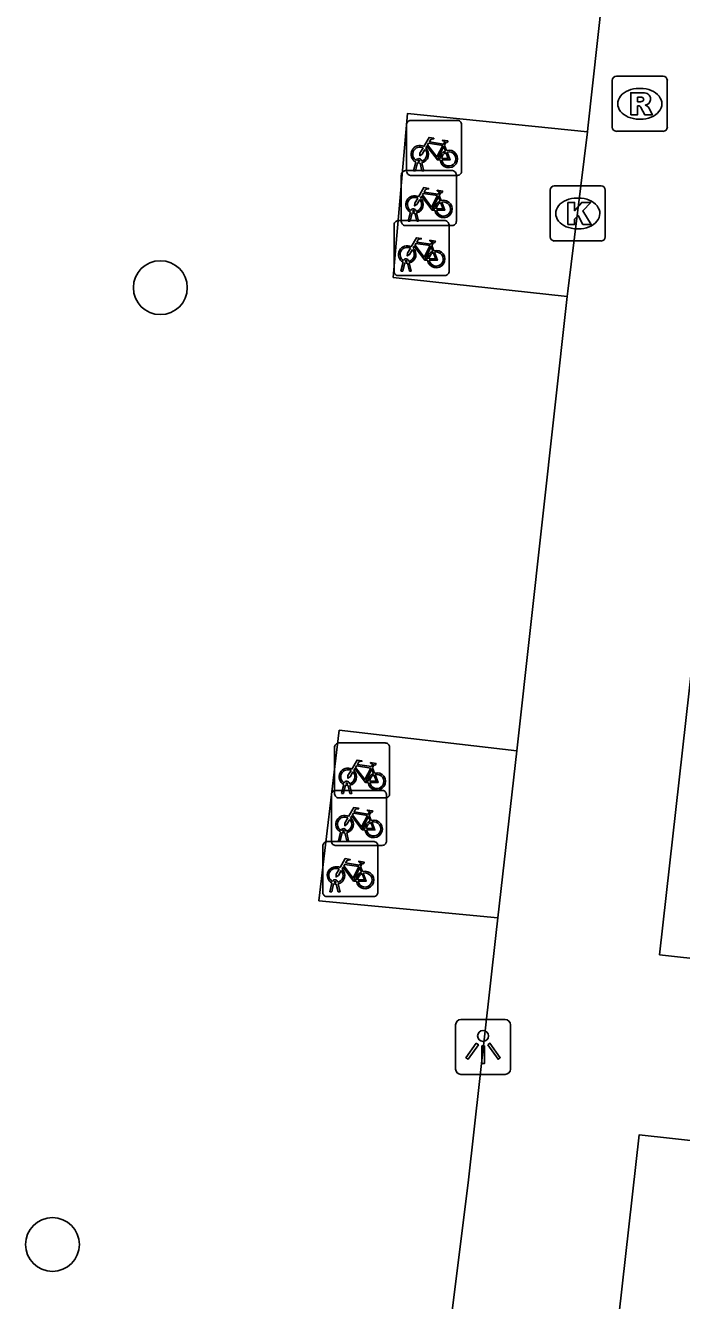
# Model space of a CAD drawing. Extents: x 161928 to 163055, y 386475 to 387428.
# Drawn here: x 162296.62 to 162308.54, y 386681.68 to 386704.85 of the extents above; entities that cross this region are included whole.
import ezdxf

# ---------------------------------------------------------------- set-up
doc = ezdxf.new("R2010")
doc.units = 0
for name, color, linetype in [('IMGEO_Boom', 7, 'Continuous'), ('IMGEO_Fietsenrek', 7, 'Continuous'), ('IMGEO_Kolk', 7, 'Continuous'), ('IMGEO_Lichtpunt', 7, 'Continuous'), ('IMGEO_Rioolput', 7, 'Continuous'), ('IMGEO_Voetpad_open', 7, 'Continuous')]:
    doc.layers.add(name, color=color, linetype=linetype)

msp = doc.modelspace()

# ---------------------------------------------------------------- linework, layer by layer
at = {"layer": 'IMGEO_Boom'}
for centre in [(162299.073, 386700.089), (162297.112, 386682.701)]:
    msp.add_circle(centre, 0.489, dxfattribs=at)
at = {"layer": 'IMGEO_Fietsenrek'}
for p, q in [((162303.547, 386702.203), (162303.547, 386703.044)), ((162303.547, 386703.044), (162303.547, 386702.203)), ((162303.622, 386703.128), (162304.463, 386703.128)), ((162304.463, 386703.128), (162303.622, 386703.128)), ((162304.547, 386703.053), (162304.547, 386702.212)), ((162304.547, 386702.212), (162304.547, 386703.053)), ((162304.234, 386702.677), (162304.27, 386702.582)), ((162303.674, 386702.212), (162303.713, 386702.372)), ((162303.743, 386702.36), (162303.708, 386702.212)), ((162303.785, 386702.384), (162303.784, 386702.388)), ((162303.826, 386702.212), (162303.792, 386702.354)), ((162303.816, 386702.395), (162303.817, 386702.388)), ((162303.824, 386702.358), (162303.859, 386702.212)), ((162303.451, 386701.291), (162303.451, 386702.132)), ((162303.451, 386702.132), (162303.451, 386701.291)), ((162303.526, 386702.216), (162304.367, 386702.216)), ((162304.367, 386702.216), (162303.526, 386702.216)), ((162304.472, 386702.128), (162303.631, 386702.128)), ((162303.631, 386702.128), (162304.472, 386702.128)), ((162303.708, 386702.212), (162303.674, 386702.212)), ((162303.859, 386702.212), (162303.826, 386702.212)), ((162304.451, 386702.141), (162304.451, 386701.3)), ((162304.451, 386701.3), (162304.451, 386702.141)), ((162304.138, 386701.765), (162304.174, 386701.67)), ((162303.578, 386701.3), (162303.617, 386701.46)), ((162303.647, 386701.448), (162303.612, 386701.3)), ((162303.689, 386701.472), (162303.688, 386701.476)), ((162303.73, 386701.3), (162303.696, 386701.442)), ((162303.72, 386701.483), (162303.721, 386701.476)), ((162303.728, 386701.446), (162303.763, 386701.3)), ((162303.318, 386700.382), (162303.318, 386701.223)), ((162303.318, 386701.223), (162303.318, 386700.382)), ((162303.393, 386701.307), (162304.234, 386701.307)), ((162304.234, 386701.307), (162303.393, 386701.307)), ((162304.376, 386701.216), (162303.535, 386701.216)), ((162303.535, 386701.216), (162304.376, 386701.216)), ((162303.612, 386701.3), (162303.578, 386701.3)), ((162303.763, 386701.3), (162303.73, 386701.3)), ((162304.318, 386701.232), (162304.318, 386700.391)), ((162304.318, 386700.391), (162304.318, 386701.232)), ((162304.005, 386700.856), (162304.041, 386700.761)), ((162303.445, 386700.391), (162303.484, 386700.551)), ((162303.514, 386700.539), (162303.479, 386700.391)), ((162303.556, 386700.563), (162303.555, 386700.567)), ((162303.597, 386700.391), (162303.563, 386700.533)), ((162303.587, 386700.574), (162303.588, 386700.567)), ((162303.595, 386700.537), (162303.63, 386700.391)), ((162304.243, 386700.307), (162303.402, 386700.307)), ((162303.402, 386700.307), (162304.243, 386700.307)), ((162303.479, 386700.391), (162303.445, 386700.391)), ((162303.63, 386700.391), (162303.597, 386700.391)), ((162302.239, 386690.89), (162302.239, 386691.731)), ((162302.239, 386691.731), (162302.239, 386690.89)), ((162302.314, 386691.815), (162303.155, 386691.815)), ((162303.155, 386691.815), (162302.314, 386691.815)), ((162303.239, 386691.74), (162303.239, 386690.899)), ((162303.239, 386690.899), (162303.239, 386691.74)), ((162302.926, 386691.364), (162302.962, 386691.269)), ((162302.366, 386690.899), (162302.405, 386691.059)), ((162302.435, 386691.047), (162302.4, 386690.899)), ((162302.477, 386691.071), (162302.476, 386691.075)), ((162302.518, 386690.899), (162302.484, 386691.041)), ((162302.508, 386691.082), (162302.509, 386691.075)), ((162302.516, 386691.045), (162302.551, 386690.899)), ((162302.181, 386690.028), (162302.181, 386690.869)), ((162302.181, 386690.869), (162302.181, 386690.028)), ((162302.256, 386690.953), (162303.097, 386690.953)), ((162303.097, 386690.953), (162302.256, 386690.953)), ((162303.164, 386690.815), (162302.323, 386690.815)), ((162302.323, 386690.815), (162303.164, 386690.815)), ((162302.4, 386690.899), (162302.366, 386690.899)), ((162302.551, 386690.899), (162302.518, 386690.899)), ((162303.181, 386690.878), (162303.181, 386690.037)), ((162303.181, 386690.037), (162303.181, 386690.878)), ((162302.868, 386690.502), (162302.904, 386690.407)), ((162302.308, 386690.037), (162302.347, 386690.197)), ((162302.377, 386690.185), (162302.342, 386690.037)), ((162302.419, 386690.209), (162302.418, 386690.213)), ((162302.46, 386690.037), (162302.426, 386690.179)), ((162302.45, 386690.22), (162302.451, 386690.213)), ((162302.458, 386690.183), (162302.493, 386690.037)), ((162302.025, 386689.098), (162302.025, 386689.939)), ((162302.025, 386689.939), (162302.025, 386689.098)), ((162302.1, 386690.023), (162302.941, 386690.023)), ((162302.941, 386690.023), (162302.1, 386690.023)), ((162303.106, 386689.953), (162302.265, 386689.953)), ((162302.265, 386689.953), (162303.106, 386689.953)), ((162302.342, 386690.037), (162302.308, 386690.037)), ((162302.493, 386690.037), (162302.46, 386690.037)), ((162303.025, 386689.948), (162303.025, 386689.107)), ((162303.025, 386689.107), (162303.025, 386689.948)), ((162302.712, 386689.572), (162302.748, 386689.477)), ((162302.152, 386689.107), (162302.191, 386689.267)), ((162302.221, 386689.255), (162302.186, 386689.107)), ((162302.263, 386689.279), (162302.262, 386689.283)), ((162302.304, 386689.107), (162302.27, 386689.249)), ((162302.294, 386689.29), (162302.295, 386689.283)), ((162302.302, 386689.253), (162302.337, 386689.107)), ((162302.95, 386689.023), (162302.109, 386689.023)), ((162302.109, 386689.023), (162302.95, 386689.023)), ((162302.186, 386689.107), (162302.152, 386689.107)), ((162302.337, 386689.107), (162302.304, 386689.107))]:
    msp.add_line(p, q, dxfattribs=at)
for points in [[(162303.86, 386702.654), (162303.955, 386702.818), (162304.041, 386702.804), (162304.043, 386702.795), (162303.987, 386702.784), (162303.96, 386702.739), (162304.216, 386702.698)], [(162303.881, 386702.602), (162303.829, 386702.512), (162303.789, 386702.487), (162303.79, 386702.534), (162303.845, 386702.628)], [(162304.156, 386702.41), (162304.106, 386702.41), (162303.915, 386702.661), (162303.896, 386702.629)], [(162304.203, 386702.673), (162303.946, 386702.714), (162303.929, 386702.685), (162304.096, 386702.465), (162304.203, 386702.673)], [(162304.251, 386702.575), (162304.221, 386702.652), (162304.112, 386702.434), (162304.155, 386702.434)], [(162304.216, 386702.698), (162304.241, 386702.747), (162304.235, 386702.751), (162304.212, 386702.755), (162304.2, 386702.762), (162304.199, 386702.765), (162304.201, 386702.77), (162304.296, 386702.755), (162304.298, 386702.745), (162304.288, 386702.732), (162304.276, 386702.726), (162304.262, 386702.732), (162304.234, 386702.677)], [(162304.185, 386702.434), (162304.305, 386702.433), (162304.261, 386702.547)], [(162304.281, 386702.554), (162304.336, 386702.409), (162304.186, 386702.409)], [(162303.764, 386701.742), (162303.859, 386701.906), (162303.945, 386701.892), (162303.947, 386701.883), (162303.891, 386701.872), (162303.864, 386701.827), (162304.12, 386701.786)], [(162303.785, 386701.69), (162303.733, 386701.6), (162303.693, 386701.575), (162303.694, 386701.622), (162303.749, 386701.716)], [(162304.06, 386701.498), (162304.01, 386701.498), (162303.819, 386701.749), (162303.8, 386701.717)], [(162304.107, 386701.761), (162303.85, 386701.802), (162303.833, 386701.773), (162304, 386701.553), (162304.107, 386701.761)], [(162304.155, 386701.663), (162304.125, 386701.74), (162304.016, 386701.522), (162304.059, 386701.522)], [(162304.12, 386701.786), (162304.145, 386701.835), (162304.139, 386701.839), (162304.116, 386701.843), (162304.104, 386701.85), (162304.103, 386701.853), (162304.105, 386701.858), (162304.2, 386701.843), (162304.202, 386701.833), (162304.192, 386701.82), (162304.18, 386701.814), (162304.166, 386701.82), (162304.138, 386701.765)], [(162304.089, 386701.522), (162304.209, 386701.521), (162304.165, 386701.635)], [(162304.185, 386701.642), (162304.24, 386701.497), (162304.09, 386701.497)], [(162303.631, 386700.833), (162303.726, 386700.997), (162303.812, 386700.983), (162303.814, 386700.974), (162303.758, 386700.963), (162303.731, 386700.918), (162303.987, 386700.877)], [(162303.652, 386700.781), (162303.6, 386700.691), (162303.56, 386700.666), (162303.561, 386700.713), (162303.616, 386700.807)], [(162303.927, 386700.589), (162303.877, 386700.589), (162303.686, 386700.84), (162303.667, 386700.808)], [(162303.974, 386700.852), (162303.717, 386700.893), (162303.7, 386700.864), (162303.867, 386700.644), (162303.974, 386700.852)], [(162304.022, 386700.754), (162303.992, 386700.831), (162303.883, 386700.613), (162303.926, 386700.613)], [(162303.956, 386700.613), (162304.076, 386700.612), (162304.032, 386700.726)], [(162304.052, 386700.733), (162304.107, 386700.588), (162303.957, 386700.588)], [(162303.987, 386700.877), (162304.012, 386700.926), (162304.006, 386700.93), (162303.983, 386700.934), (162303.971, 386700.941), (162303.97, 386700.944), (162303.972, 386700.949), (162304.067, 386700.934), (162304.069, 386700.924), (162304.059, 386700.911), (162304.047, 386700.905), (162304.033, 386700.911), (162304.005, 386700.856)], [(162302.552, 386691.341), (162302.647, 386691.505), (162302.733, 386691.491), (162302.735, 386691.482), (162302.679, 386691.471), (162302.652, 386691.426), (162302.908, 386691.385)], [(162302.908, 386691.385), (162302.933, 386691.434), (162302.927, 386691.438), (162302.904, 386691.442), (162302.892, 386691.449), (162302.891, 386691.452), (162302.893, 386691.457), (162302.988, 386691.442), (162302.99, 386691.432), (162302.98, 386691.419), (162302.968, 386691.413), (162302.954, 386691.419), (162302.926, 386691.364)], [(162302.573, 386691.289), (162302.521, 386691.199), (162302.481, 386691.174), (162302.482, 386691.221), (162302.537, 386691.315)], [(162302.848, 386691.097), (162302.798, 386691.097), (162302.607, 386691.348), (162302.588, 386691.316)], [(162302.895, 386691.36), (162302.638, 386691.401), (162302.621, 386691.372), (162302.788, 386691.152), (162302.895, 386691.36)], [(162302.943, 386691.262), (162302.913, 386691.339), (162302.804, 386691.121), (162302.847, 386691.121)], [(162302.877, 386691.121), (162302.997, 386691.12), (162302.953, 386691.234)], [(162302.973, 386691.241), (162303.028, 386691.096), (162302.878, 386691.096)], [(162302.494, 386690.479), (162302.589, 386690.643), (162302.675, 386690.629), (162302.677, 386690.62), (162302.621, 386690.609), (162302.594, 386690.564), (162302.85, 386690.523)], [(162302.837, 386690.498), (162302.58, 386690.539), (162302.563, 386690.51), (162302.73, 386690.29), (162302.837, 386690.498)], [(162302.85, 386690.523), (162302.875, 386690.572), (162302.869, 386690.576), (162302.846, 386690.58), (162302.834, 386690.587), (162302.833, 386690.59), (162302.835, 386690.595), (162302.93, 386690.58), (162302.932, 386690.57), (162302.922, 386690.557), (162302.91, 386690.551), (162302.896, 386690.557), (162302.868, 386690.502)], [(162302.515, 386690.427), (162302.463, 386690.337), (162302.423, 386690.312), (162302.424, 386690.359), (162302.479, 386690.453)], [(162302.79, 386690.235), (162302.74, 386690.235), (162302.549, 386690.486), (162302.53, 386690.454)], [(162302.885, 386690.4), (162302.855, 386690.477), (162302.746, 386690.259), (162302.789, 386690.259)], [(162302.819, 386690.259), (162302.939, 386690.258), (162302.895, 386690.372)], [(162302.915, 386690.379), (162302.97, 386690.234), (162302.82, 386690.234)], [(162302.338, 386689.549), (162302.433, 386689.713), (162302.519, 386689.699), (162302.521, 386689.69), (162302.465, 386689.679), (162302.438, 386689.634), (162302.694, 386689.593)], [(162302.681, 386689.568), (162302.424, 386689.609), (162302.407, 386689.58), (162302.574, 386689.36), (162302.681, 386689.568)], [(162302.694, 386689.593), (162302.719, 386689.642), (162302.713, 386689.646), (162302.69, 386689.65), (162302.678, 386689.657), (162302.677, 386689.66), (162302.679, 386689.665), (162302.774, 386689.65), (162302.776, 386689.64), (162302.766, 386689.627), (162302.754, 386689.621), (162302.74, 386689.627), (162302.712, 386689.572)], [(162302.359, 386689.497), (162302.307, 386689.407), (162302.267, 386689.382), (162302.268, 386689.429), (162302.323, 386689.523)], [(162302.634, 386689.305), (162302.584, 386689.305), (162302.393, 386689.556), (162302.374, 386689.524)], [(162302.729, 386689.47), (162302.699, 386689.547), (162302.59, 386689.329), (162302.633, 386689.329)], [(162302.663, 386689.329), (162302.783, 386689.328), (162302.739, 386689.442)], [(162302.759, 386689.449), (162302.814, 386689.304), (162302.664, 386689.304)]]:
    msp.add_lwpolyline(points, dxfattribs=at)
for centre, radius, start, end in [((162303.625, 386703.05), 0.0779, 92.4484, 184.2845), ((162303.625, 386703.05), 0.0779, 92.4484, 184.2845), ((162304.469, 386703.05), 0.0779, 2.4484, 94.2845), ((162304.469, 386703.05), 0.0779, 2.4484, 94.2845), ((162303.787, 386702.513), 0.159, 62.6766, 242.1369), ((162303.787, 386702.513), 0.129, 63.3192, 238.903), ((162303.787, 386702.513), 0.129, 283.6043, 43.4302), ((162303.787, 386702.513), 0.159, 283.5766, 46.6042), ((162304.314, 386702.429), 0.159, 187.0065, 105.7708), ((162303.767, 386702.384), 0.0499, 12.8025, 158.6934), ((162303.787, 386702.513), 0.159, 253.9967, 271.7867), ((162303.767, 386702.384), 0.0174, 12.8025, 163.4502), ((162303.787, 386702.513), 0.129, 253.415, 269.0204), ((162304.314, 386702.429), 0.159, 113.3408, 178.3217), ((162304.314, 386702.429), 0.129, 113.923, 177.9556), ((162304.314, 386702.429), 0.129, 188.6715, 104.5883), ((162303.529, 386702.138), 0.0779, 92.4484, 184.2845), ((162303.529, 386702.138), 0.0779, 92.4484, 184.2845), ((162303.625, 386702.206), 0.0779, 182.4484, 274.2845), ((162303.625, 386702.206), 0.0779, 182.4484, 274.2845), ((162304.373, 386702.138), 0.0779, 2.4484, 94.2845), ((162304.373, 386702.138), 0.0779, 2.4484, 94.2845), ((162304.469, 386702.206), 0.0779, 272.4484, 4.2845), ((162304.469, 386702.206), 0.0779, 272.4484, 4.2845), ((162303.691, 386701.601), 0.159, 62.6766, 242.1369), ((162303.691, 386701.601), 0.129, 63.3192, 238.903), ((162303.691, 386701.601), 0.129, 283.6043, 43.4302), ((162303.691, 386701.601), 0.159, 283.5766, 46.6042), ((162304.218, 386701.517), 0.159, 113.3408, 178.3217), ((162304.218, 386701.517), 0.159, 187.0065, 105.7708), ((162303.671, 386701.472), 0.0499, 12.8025, 158.6934), ((162303.691, 386701.601), 0.159, 253.9967, 271.7867), ((162303.671, 386701.472), 0.0174, 12.8025, 163.4502), ((162303.691, 386701.601), 0.129, 253.415, 269.0204), ((162304.218, 386701.517), 0.129, 113.923, 177.9556), ((162304.218, 386701.517), 0.129, 188.6715, 104.5883), ((162303.396, 386701.229), 0.0779, 92.4484, 184.2845), ((162303.396, 386701.229), 0.0779, 92.4484, 184.2845), ((162303.529, 386701.294), 0.0779, 182.4484, 274.2845), ((162303.529, 386701.294), 0.0779, 182.4484, 274.2845), ((162304.24, 386701.229), 0.0779, 2.4484, 94.2845), ((162304.24, 386701.229), 0.0779, 2.4484, 94.2845), ((162304.373, 386701.294), 0.0779, 272.4484, 4.2845), ((162304.373, 386701.294), 0.0779, 272.4484, 4.2845), ((162303.558, 386700.692), 0.159, 62.6766, 242.1369), ((162303.558, 386700.692), 0.129, 63.3192, 238.903), ((162303.558, 386700.692), 0.129, 283.6043, 43.4302), ((162303.558, 386700.692), 0.159, 283.5766, 46.6042), ((162304.085, 386700.608), 0.159, 113.3408, 178.3217), ((162304.085, 386700.608), 0.159, 187.0065, 105.7708), ((162304.085, 386700.608), 0.129, 113.923, 177.9556), ((162304.085, 386700.608), 0.129, 188.6715, 104.5883), ((162303.538, 386700.563), 0.0499, 12.8025, 158.6934), ((162303.558, 386700.692), 0.159, 253.9967, 271.7867), ((162303.538, 386700.563), 0.0174, 12.8025, 163.4502), ((162303.558, 386700.692), 0.129, 253.415, 269.0204), ((162303.396, 386700.385), 0.0779, 182.4484, 274.2845), ((162303.396, 386700.385), 0.0779, 182.4484, 274.2845), ((162304.24, 386700.385), 0.0779, 272.4484, 4.2845), ((162304.24, 386700.385), 0.0779, 272.4484, 4.2845), ((162302.317, 386691.737), 0.0779, 92.4484, 184.2845), ((162302.317, 386691.737), 0.0779, 92.4484, 184.2845), ((162303.161, 386691.737), 0.0779, 2.4484, 94.2845), ((162303.161, 386691.737), 0.0779, 2.4484, 94.2845), ((162302.479, 386691.2), 0.159, 62.6766, 242.1369), ((162302.479, 386691.2), 0.129, 63.3192, 238.903), ((162302.479, 386691.2), 0.129, 283.6043, 43.4302), ((162302.479, 386691.2), 0.159, 283.5766, 46.6042), ((162303.006, 386691.116), 0.159, 113.3408, 178.3217), ((162303.006, 386691.116), 0.159, 187.0065, 105.7708), ((162303.006, 386691.116), 0.129, 113.923, 177.9556), ((162303.006, 386691.116), 0.129, 188.6715, 104.5883), ((162302.459, 386691.071), 0.0499, 12.8025, 158.6934), ((162302.479, 386691.2), 0.159, 253.9967, 271.7867), ((162302.459, 386691.071), 0.0174, 12.8025, 163.4502), ((162302.479, 386691.2), 0.129, 253.415, 269.0204), ((162302.259, 386690.875), 0.0779, 92.4484, 184.2845), ((162302.259, 386690.875), 0.0779, 92.4484, 184.2845), ((162302.317, 386690.893), 0.0779, 182.4484, 274.2845), ((162302.317, 386690.893), 0.0779, 182.4484, 274.2845), ((162303.103, 386690.875), 0.0779, 2.4484, 94.2845), ((162303.103, 386690.875), 0.0779, 2.4484, 94.2845), ((162303.161, 386690.893), 0.0779, 272.4484, 4.2845), ((162303.161, 386690.893), 0.0779, 272.4484, 4.2845), ((162302.421, 386690.338), 0.159, 62.6766, 242.1369), ((162302.421, 386690.338), 0.129, 63.3192, 238.903), ((162302.421, 386690.338), 0.129, 283.6043, 43.4302), ((162302.421, 386690.338), 0.159, 283.5766, 46.6042), ((162302.948, 386690.254), 0.159, 113.3408, 178.3217), ((162302.948, 386690.254), 0.159, 187.0065, 105.7708), ((162302.948, 386690.254), 0.129, 113.923, 177.9556), ((162302.948, 386690.254), 0.129, 188.6715, 104.5883), ((162302.401, 386690.209), 0.0499, 12.8025, 158.6934), ((162302.421, 386690.338), 0.159, 253.9967, 271.7867), ((162302.401, 386690.209), 0.0174, 12.8025, 163.4502), ((162302.421, 386690.338), 0.129, 253.415, 269.0204), ((162302.103, 386689.945), 0.0779, 92.4484, 184.2845), ((162302.103, 386689.945), 0.0779, 92.4484, 184.2845), ((162302.259, 386690.031), 0.0779, 182.4484, 274.2845), ((162302.259, 386690.031), 0.0779, 182.4484, 274.2845), ((162302.947, 386689.945), 0.0779, 2.4484, 94.2845), ((162302.947, 386689.945), 0.0779, 2.4484, 94.2845), ((162303.103, 386690.031), 0.0779, 272.4484, 4.2845), ((162303.103, 386690.031), 0.0779, 272.4484, 4.2845), ((162302.265, 386689.408), 0.159, 62.6766, 242.1369), ((162302.265, 386689.408), 0.129, 63.3192, 238.903), ((162302.265, 386689.408), 0.129, 283.6043, 43.4302), ((162302.265, 386689.408), 0.159, 283.5766, 46.6042), ((162302.792, 386689.324), 0.159, 113.3408, 178.3217), ((162302.792, 386689.324), 0.159, 187.0065, 105.7708), ((162302.792, 386689.324), 0.129, 113.923, 177.9556), ((162302.792, 386689.324), 0.129, 188.6715, 104.5883), ((162302.245, 386689.279), 0.0499, 12.8025, 158.6934), ((162302.265, 386689.408), 0.159, 253.9967, 271.7867), ((162302.245, 386689.279), 0.0174, 12.8025, 163.4502), ((162302.265, 386689.408), 0.129, 253.415, 269.0204), ((162302.103, 386689.101), 0.0779, 182.4484, 274.2845), ((162302.103, 386689.101), 0.0779, 182.4484, 274.2845), ((162302.947, 386689.101), 0.0779, 272.4484, 4.2845), ((162302.947, 386689.101), 0.0779, 272.4484, 4.2845)]:
    msp.add_arc(centre, radius, start, end, dxfattribs=at)
at = {"layer": 'IMGEO_Kolk'}
for p, q in [((162306.231, 386701.937), (162307.083, 386701.937)), ((162306.156, 386701.011), (162306.156, 386701.863)), ((162306.644, 386701.717), (162306.669, 386701.717)), ((162307.157, 386701.863), (162307.157, 386701.011)), ((162306.667, 386701.157), (162306.642, 386701.157)), ((162307.083, 386700.937), (162306.231, 386700.937))]:
    msp.add_line(p, q, dxfattribs=at)
for points in [[(162306.231, 386701.937), (162307.083, 386701.937)], [(162306.156, 386701.011), (162306.156, 386701.863)], [(162307.157, 386701.863), (162307.157, 386701.011)], [(162306.477, 386701.637), (162306.6, 386701.637), (162306.6, 386701.486), (162306.73, 386701.637), (162306.894, 386701.637), (162306.748, 386701.486), (162306.901, 386701.237), (162306.749, 386701.237), (162306.664, 386701.401), (162306.6, 386701.334), (162306.6, 386701.237), (162306.477, 386701.237), (162306.477, 386701.637)], [(162307.083, 386700.937), (162306.231, 386700.937)]]:
    msp.add_lwpolyline(points, dxfattribs=at)
for centre, start, end in [((162306.233, 386701.861), 91.552, 178.448), ((162306.233, 386701.861), 91.552, 178.448), ((162307.081, 386701.861), 1.552, 88.448), ((162307.081, 386701.861), 1.552, 88.448), ((162306.233, 386701.013), 181.552, 268.448), ((162306.233, 386701.013), 181.552, 268.448), ((162307.081, 386701.013), 271.552, 358.448), ((162307.081, 386701.013), 271.552, 358.448)]:
    msp.add_arc(centre, 0.0765, start, end, dxfattribs=at)
for centre, major_axis, ratio, start_param, end_param in [((162306.643, 386701.437), (-0.387, 0.002), 0.722429, 4.712389, 7.853982), ((162306.668, 386701.437), (-0.39, 0.002), 0.717154, 1.570796, 4.712389)]:
    msp.add_ellipse(centre, major_axis=major_axis, ratio=ratio, start_param=start_param, end_param=end_param, dxfattribs=at)
at = {"layer": 'IMGEO_Lichtpunt'}
for p, q in [((162304.438, 386686.694), (162304.438, 386685.887)), ((162304.438, 386686.694), (162304.438, 386685.887)), ((162305.34, 386686.789), (162304.532, 386686.789)), ((162305.34, 386686.789), (162304.532, 386686.789)), ((162305.434, 386685.887), (162305.434, 386686.694)), ((162305.434, 386685.887), (162305.434, 386686.694)), ((162304.532, 386685.793), (162305.34, 386685.793)), ((162304.532, 386685.793), (162305.34, 386685.793))]:
    msp.add_line(p, q, dxfattribs=at)
for points in [[(162304.812, 386686.358), (162304.851, 386686.33), (162304.663, 386686.068), (162304.625, 386686.095), (162304.812, 386686.358)], [(162304.914, 386686.31), (162304.961, 386686.31), (162304.961, 386685.988), (162304.914, 386685.988), (162304.914, 386686.31)], [(162305.024, 386686.33), (162305.062, 386686.357), (162305.249, 386686.095), (162305.21, 386686.067), (162305.024, 386686.33)]]:
    msp.add_lwpolyline(points, dxfattribs=at)
msp.add_circle((162304.937, 386686.492), 0.0994, dxfattribs=at)
for centre, start, end in [((162304.532, 386686.694), 90, 180), ((162304.532, 386686.694), 90, 180), ((162305.34, 386686.694), 0, 90), ((162305.34, 386686.694), 0, 90), ((162304.532, 386685.887), 180, 270), ((162304.532, 386685.887), 180, 270), ((162305.34, 386685.887), 270, 0), ((162305.34, 386685.887), 270, 360)]:
    msp.add_arc(centre, 0.0946, start, end, dxfattribs=at)
at = {"layer": 'IMGEO_Rioolput'}
for p, q in [((162307.283, 386703.004), (162307.283, 386703.856)), ((162307.358, 386703.93), (162308.21, 386703.93)), ((162308.284, 386703.856), (162308.284, 386703.004)), ((162307.771, 386703.71), (162307.796, 386703.71)), ((162307.794, 386703.15), (162307.769, 386703.15)), ((162308.21, 386702.93), (162307.358, 386702.93))]:
    msp.add_line(p, q, dxfattribs=at)
for points in [[(162307.283, 386703.004), (162307.283, 386703.856)], [(162307.358, 386703.93), (162308.21, 386703.93)], [(162308.284, 386703.856), (162308.284, 386703.004)], [(162307.872, 386703.628), (162307.62, 386703.63), (162307.62, 386703.23)], [(162307.798, 386703.549), (162307.744, 386703.549), (162307.744, 386703.468)], [(162307.62, 386703.23), (162307.744, 386703.23), (162307.744, 386703.392), (162307.755, 386703.392)], [(162307.744, 386703.468), (162307.796, 386703.468)], [(162307.802, 386703.363), (162307.873, 386703.23), (162308.013, 386703.23), (162307.948, 386703.356)], [(162308.21, 386702.93), (162307.358, 386702.93)]]:
    msp.add_lwpolyline(points, dxfattribs=at)
for centre, radius, start, end in [((162307.36, 386703.854), 0.0765, 91.552, 178.448), ((162307.36, 386703.854), 0.0765, 91.552, 178.448), ((162308.208, 386703.854), 0.0765, 1.552, 88.448), ((162308.208, 386703.854), 0.0765, 1.552, 88.448), ((162307.804, 386703.453), 0.0964, 77.0061, 93.1865), ((162307.818, 386703.51), 0.0378, 276.6634, 79.6772), ((162307.871, 386703.518), 0.109, 350.3612, 89.416), ((162307.754, 386703.339), 0.0533, 26.0293, 88.6989), ((162307.78, 386703.657), 0.19, 274.7715, 282.9687), ((162307.869, 386703.518), 0.112, 277.5842, 350.9817), ((162307.853, 386703.303), 0.108, 29.5134, 73.7905), ((162307.36, 386703.006), 0.0765, 181.552, 268.448), ((162307.36, 386703.006), 0.0765, 181.552, 268.448), ((162308.208, 386703.006), 0.0765, 271.552, 358.448), ((162308.208, 386703.006), 0.0765, 271.552, 358.448)]:
    msp.add_arc(centre, radius, start, end, dxfattribs=at)
for centre, major_axis, ratio, start_param, end_param in [((162307.77, 386703.43), (-0.387, 0.002), 0.722429, 4.712389, 7.853982), ((162307.795, 386703.43), (-0.39, 0.002), 0.717154, 1.570796, 4.712389)]:
    msp.add_ellipse(centre, major_axis=major_axis, ratio=ratio, start_param=start_param, end_param=end_param, dxfattribs=at)
at = {"layer": 'IMGEO_Voetpad_open'}
for points in [[(162308.418, 386717.332), (162306.842, 386702.987), (162306.833, 386702.918)], [(162306.463, 386699.928), (162303.303, 386700.275), (162303.562, 386703.251), (162306.833, 386702.918)], [(162306.833, 386702.918), (162306.474, 386700.028), (162306.463, 386699.928)], [(162306.463, 386699.928), (162305.559, 386691.781), (162305.547, 386691.675)], [(162310.192, 386687.739), (162310.006, 386687.759), (162308.142, 386687.965), (162309.039, 386695.945), (162310.886, 386695.741), (162311.085, 386695.719)], [(162305.205, 386688.636), (162301.954, 386688.949), (162302.323, 386692.047), (162305.547, 386691.675)], [(162305.547, 386691.675), (162305.205, 386688.636)], [(162305.205, 386688.636), (162305.169, 386688.318), (162304.669, 386683.878), (162303.013, 386670.566)], [(162306.412, 386672.563), (162307.775, 386684.695), (162309.645, 386684.489), (162309.826, 386684.469)]]:
    msp.add_lwpolyline(points, dxfattribs=at)

doc.saveas('drawing.dxf')
